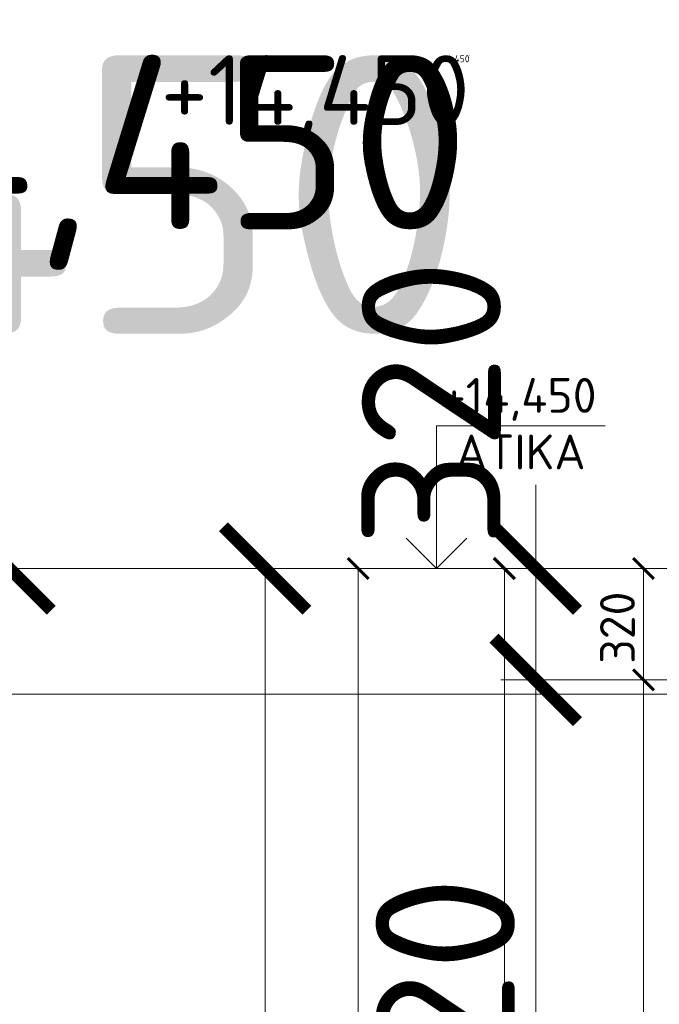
# Model space of a CAD drawing. Header units: millimetres. Extents: x -725694 to 5289369, y -1488057 to 2187451.
# Tile 84 of 656: x 2872 to 4710, y -31457 to -28628. Entities that reach past the tile are written whole.
import ezdxf
from ezdxf.enums import TextEntityAlignment as Align

# ---------------------------------------------------------------- set-up
doc = ezdxf.new("R2010")
doc.units = ezdxf.units.MM
doc.layers.get('Defpoints').update_dxf_attribs({"color": 8})
for name, color, linetype in [('0 @ 1', 7, 'Continuous'), ('0 @ 10', 7, 'Continuous'), ('0 @ 100', 7, 'Continuous'), ('0 @ 200', 7, 'Continuous'), ('0 @ 250 (1)', 7, 'Continuous'), ('0 @ 250 (2)', 7, 'Continuous'), ('0 @ 400', 7, 'Continuous')]:
    doc.layers.add(name, color=color, linetype=linetype)
for name, color, linetype, lineweight in [('A99_N_kce-pohl', 1, 'Continuous', 9), ('A99_N_koty-200', 5, 'Continuous', 5), ('A99_N_koty-200 @ 200', 5, 'Continuous', 5), ('A99_N_koty-200 @ 50 (2)', 5, 'Continuous', 5), ('A99_N_koty-200-vysk', 6, 'Continuous', 9), ('A99_N_koty-50-vysk', 160, 'Continuous', 9), ('A99_N_znaceni 200', 5, 'Continuous', 5)]:
    doc.layers.add(name, color=color, linetype=linetype, lineweight=lineweight)
doc.styles.add('A99_kota', font='isocpeur.ttf', dxfattribs={"height": 2})
doc.styles.add('A99_popis', font='isocpeur.ttf')
doc.dimstyles.new('A99_kota_200 new', dxfattribs={"dimscale": 200, "dimtxt": 2, "dimasz": 1.2, "dimexe": 0.5, "dimexo": 1.5, "dimgap": 0.3, "dimtad": 1, "dimdec": 0, "dimzin": 3, "dimdsep": 46, "dimtxsty": 'A99_kota', "dimblk": 'ARCHTICK', "dimcen": 2.5, "dimazin": 2, "dimtfac": 0.75, "dimtdec": 0, "dimtmove": 2, "dimatfit": 0, "dimfxl": 0, "dimtolj": 1, "dimtzin": 0, "dimlwd": 5, "dimlwe": 5, "dimarcsym": 0})

# ---------------------------------------------------------------- blocks, each defined once
blk = doc.blocks.new('*U24')
at = {"color": 0, "linetype": 'ByBlock', "lineweight": -2}
blk.add_line((-3, 0), (7, 0), dxfattribs=at)
for points in [[(0, 0), (0, 5), (0, 5), (9.7, 5)], [(-1.75, 1.75), (0, 0), (1.75, 1.75)]]:
    blk.add_lwpolyline(points, dxfattribs=at)
at = {"color": 0, "linetype": 'ByBlock', "lineweight": -2, "style": 'A99_kota'}
for tag, p in [('VYSKA', (9.2, 7.75)), ('POPIS', (9.2, 4.5))]:
    blk.add_attdef(tag, text='', height=2, dxfattribs=at).set_placement(p, align=Align.TOP_RIGHT)
blk = doc.blocks.new('*U6549')
at = {"layer": 'A99_N_koty-200-vysk', "lineweight": 5}
ref = blk.add_blockref('*U24', (887.5, -30185), dxfattribs=dict(at, xscale=200, yscale=200, zscale=200))
ref.add_attrib('VYSKA', '+14,450', dxfattribs={"layer": '0 @ 200', "color": 0, "linetype": 'ByBlock', "lineweight": -2, "height": 400, "style": 'A99_kota'}).set_placement((2727.5, -28635), align=Align.TOP_RIGHT)
ref = blk.add_blockref('*U24', (887.5, -30185), dxfattribs=dict(at, xscale=200, yscale=200, zscale=200))
ref.add_attrib('VYSKA', '+14,450', dxfattribs={"layer": '0 @ 400', "color": 0, "linetype": 'ByBlock', "lineweight": -2, "height": 800, "style": 'A99_kota'}).set_placement((4165, -28730.2), align=Align.TOP_RIGHT)
ref = blk.add_blockref('*U24', (887.5, -30185), dxfattribs=dict(at, xscale=200, yscale=200, zscale=200))
ref.add_attrib('VYSKA', '+14,450', dxfattribs={"layer": '0 @ 250 (1)', "color": 0, "linetype": 'ByBlock', "lineweight": -2, "height": 500, "style": 'A99_kota'}).set_placement((4165, -28730.2), align=Align.TOP_RIGHT)
ref = blk.add_blockref('*U24', (887.5, -30185), dxfattribs=dict(at, xscale=200, yscale=200, zscale=200))
ref.add_attrib('VYSKA', '+14,450', dxfattribs={"layer": '0 @ 250 (2)', "color": 0, "linetype": 'ByBlock', "lineweight": -2, "height": 500, "style": 'A99_kota'}).set_placement((4165, -28730.2), align=Align.TOP_RIGHT)
ref = blk.add_blockref('*U24', (887.5, -30185), dxfattribs=dict(at, xscale=200, yscale=200, zscale=200))
ref.add_attrib('VYSKA', '+14,450', dxfattribs={"layer": '0 @ 100', "color": 0, "linetype": 'ByBlock', "lineweight": -2, "height": 200, "style": 'A99_kota'}).set_placement((4165, -28730.2), align=Align.TOP_RIGHT)
ref = blk.add_blockref('*U24', (887.5, -30185), dxfattribs=dict(at, xscale=200, yscale=200, zscale=200))
ref.add_attrib('VYSKA', '+14,450', dxfattribs={"layer": '0 @ 10', "color": 0, "linetype": 'ByBlock', "lineweight": -2, "height": 20, "style": 'A99_kota'}).set_placement((4165, -28730.2), align=Align.TOP_RIGHT)
ref = blk.add_blockref('*U24', (887.5, -30185), dxfattribs=dict(at, xscale=200, yscale=200, zscale=200))
ref.add_attrib('VYSKA', '+14,450', dxfattribs={"layer": '0 @ 1', "color": 0, "linetype": 'ByBlock', "lineweight": -2, "height": 2, "style": 'A99_kota'}).set_placement((4165, -28730.2), align=Align.TOP_RIGHT)
blk = doc.blocks.new('_ArchTick')
at = {"color": 0, "linetype": 'ByBlock', "const_width": 0.15}
blk.add_lwpolyline([(-0.5, -0.5), (0.5, 0.5)], dxfattribs=at)
blk = doc.blocks.new('*D4365')
at = {"layer": 'A99_N_koty-200', "color": 0, "linetype": 'Continuous', "lineweight": 5, "transparency": 16777216}
for p, q in [((4865, -30525), (4640, -30525)), ((4665, -30525), (4665, -32745)), ((4865, -32745), (4640, -32745))]:
    blk.add_line(p, q, dxfattribs=at)
at = {"layer": 'Defpoints', "color": 0, "linetype": 'Continuous', "lineweight": 0, "transparency": 16777216}
for p in [(5445, -30525), (4665, -32745), (5450, -32745)]:
    blk.add_point(p, dxfattribs=at)
at = {"layer": 'A99_N_koty-200', "color": 0, "linetype": 'Continuous', "lineweight": 5, "transparency": 16777216, "xscale": 60, "yscale": 60, "zscale": 60}
for p, rotation in [((4665, -30525), 90), ((4665, -32745), 270)]:
    blk.add_blockref('_ArchTick', p, dxfattribs=dict(at, rotation=rotation))
at = {"layer": 'A99_N_koty-200', "color": 0, "linetype": 'Continuous', "transparency": 16777216, "insert": (4600, -31635), "char_height": 100, "attachment_point": 5, "rotation": 90, "style": 'A99_kota'}
blk.add_mtext('\\A1;2220', dxfattribs=at)
blk = doc.blocks.new('*D4366')
at = {"layer": 'A99_N_koty-200', "color": 0, "linetype": 'Continuous', "lineweight": 5, "transparency": 16777216}
for p, q in [((5145, -30525), (4255, -30525)), ((4355, -30525), (4355, -32745)), ((5150, -32745), (4255, -32745))]:
    blk.add_line(p, q, dxfattribs=at)
at = {"layer": 'Defpoints', "color": 0, "linetype": 'Continuous', "lineweight": 0, "transparency": 16777216}
for p in [(5445, -30525), (4355, -32745), (5450, -32745)]:
    blk.add_point(p, dxfattribs=at)
at = {"layer": 'A99_N_koty-200', "color": 0, "linetype": 'Continuous', "lineweight": 5, "transparency": 16777216, "xscale": 240, "yscale": 240, "zscale": 240}
for p, rotation in [((4355, -30525), 90), ((4355, -32745), 270)]:
    blk.add_blockref('_ArchTick', p, dxfattribs=dict(at, rotation=rotation))
at = {"layer": 'A99_N_koty-200', "color": 0, "linetype": 'Continuous', "transparency": 16777216, "insert": (4095, -31635), "char_height": 400, "attachment_point": 5, "rotation": 90, "style": 'A99_kota'}
blk.add_mtext('\\A1;2220', dxfattribs=at)
blk = doc.blocks.new('*U85')
at = {"color": 0, "linetype": 'ByBlock', "lineweight": -2}
blk.add_line((-3, 0), (7, 0), dxfattribs=at)
for points in [[(0, 0), (0, 8.2), (0, 8.2), (9.7, 8.2)], [(-1.75, 1.75), (0, 0), (1.75, 1.75)]]:
    blk.add_lwpolyline(points, dxfattribs=at)
at = {"color": 0, "linetype": 'ByBlock', "lineweight": -2, "style": 'A99_kota'}
for tag, p in [('VYSKA', (9.2, 10.95)), ('POPIS', (8.3, 7.7))]:
    blk.add_attdef(tag, text='', height=2, dxfattribs=at).set_placement(p, align=Align.TOP_RIGHT)
blk = doc.blocks.new('*D4371')
at = {"layer": 'A99_N_koty-200', "color": 0, "linetype": 'Continuous', "lineweight": 5, "transparency": 16777216}
for p, q in [((4045, -30205), (3820, -30205)), ((3845, -30205), (3845, -44485)), ((4045, -44485), (3820, -44485))]:
    blk.add_line(p, q, dxfattribs=at)
at = {"layer": 'Defpoints', "color": 0, "linetype": 'Continuous', "lineweight": 0, "transparency": 16777216}
for p in [(4520, -30205), (3845, -44485), (5280, -44485)]:
    blk.add_point(p, dxfattribs=at)
at = {"layer": 'A99_N_koty-200', "color": 0, "linetype": 'Continuous', "lineweight": 5, "transparency": 16777216, "xscale": 60, "yscale": 60, "zscale": 60}
for p, rotation in [((3845, -30205), 90), ((3845, -44485), 270)]:
    blk.add_blockref('_ArchTick', p, dxfattribs=dict(at, rotation=rotation))
at = {"layer": 'A99_N_koty-200', "color": 0, "linetype": 'Continuous', "transparency": 16777216, "insert": (3780, -37345), "char_height": 100, "attachment_point": 5, "rotation": 90, "style": 'A99_kota'}
blk.add_mtext('\\A1;14280', dxfattribs=at)
blk = doc.blocks.new('*D4372')
at = {"layer": 'A99_N_koty-200', "color": 0, "linetype": 'Continuous', "lineweight": 5, "transparency": 16777216}
for p, q in [((3642.5, -30205), (2742.5, -30205)), ((2842.5, -30205), (2842.5, -44485)), ((3642.5, -44485), (2742.5, -44485))]:
    blk.add_line(p, q, dxfattribs=at)
at = {"layer": 'Defpoints', "color": 0, "linetype": 'Continuous', "lineweight": 0, "transparency": 16777216}
for p in [(4520, -30205), (2842.5, -44485), (5280, -44485)]:
    blk.add_point(p, dxfattribs=at)
at = {"layer": 'A99_N_koty-200', "color": 0, "linetype": 'Continuous', "lineweight": 5, "transparency": 16777216, "xscale": 240, "yscale": 240, "zscale": 240}
for p, rotation in [((2842.5, -30205), 90), ((2842.5, -44485), 270)]:
    blk.add_blockref('_ArchTick', p, dxfattribs=dict(at, rotation=rotation))
at = {"layer": 'A99_N_koty-200', "color": 0, "linetype": 'Continuous', "transparency": 16777216, "insert": (2505, -37435), "char_height": 400, "attachment_point": 5, "rotation": 90, "style": 'A99_kota'}
blk.add_mtext('\\A1;14280', dxfattribs=at)
blk = doc.blocks.new('*D4425')
at = {"layer": 'A99_N_koty-200', "color": 0, "linetype": 'Continuous', "lineweight": 5, "transparency": 16777216}
for p, q in [((4355, -30205), (4355, -29965)), ((4980, -30205), (4255, -30205)), ((4355, -30525), (4355, -30205)), ((5145, -30525), (4255, -30525)), ((4355, -30525), (4355, -30765))]:
    blk.add_line(p, q, dxfattribs=at)
at = {"layer": 'Defpoints', "color": 0, "linetype": 'Continuous', "lineweight": 0, "transparency": 16777216}
for p in [(4355, -30205), (5280, -30205), (5445, -30525)]:
    blk.add_point(p, dxfattribs=at)
at = {"layer": 'A99_N_koty-200', "color": 0, "linetype": 'Continuous', "lineweight": 5, "transparency": 16777216, "xscale": 240, "yscale": 240, "zscale": 240}
for p, rotation in [((4355, -30205), 270), ((4355, -30525), 90)]:
    blk.add_blockref('_ArchTick', p, dxfattribs=dict(at, rotation=rotation))
at = {"layer": 'A99_N_koty-200', "color": 0, "linetype": 'Continuous', "transparency": 16777216, "insert": (4055, -29730), "char_height": 400, "attachment_point": 5, "rotation": 90, "style": 'A99_kota'}
blk.add_mtext('\\A1;320', dxfattribs=at)
blk = doc.blocks.new('*D4426')
at = {"layer": 'A99_N_koty-200', "color": 0, "linetype": 'Continuous', "lineweight": 5, "transparency": 16777216}
for p, q in [((4865, -30205), (4640, -30205)), ((4665, -30525), (4665, -30205)), ((4865, -30525), (4640, -30525))]:
    blk.add_line(p, q, dxfattribs=at)
at = {"layer": 'Defpoints', "color": 0, "linetype": 'Continuous', "lineweight": 0, "transparency": 16777216}
for p in [(4665, -30205), (5280, -30205), (5445, -30525)]:
    blk.add_point(p, dxfattribs=at)
at = {"layer": 'A99_N_koty-200', "color": 0, "linetype": 'Continuous', "lineweight": 5, "transparency": 16777216, "xscale": 60, "yscale": 60, "zscale": 60}
for p, rotation in [((4665, -30205), 90), ((4665, -30525), 270)]:
    blk.add_blockref('_ArchTick', p, dxfattribs=dict(at, rotation=rotation))
at = {"layer": 'A99_N_koty-200', "color": 0, "linetype": 'Continuous', "transparency": 16777216, "insert": (4590, -30375), "char_height": 100, "attachment_point": 5, "rotation": 90, "style": 'A99_kota'}
blk.add_mtext('\\A1;320', dxfattribs=at)
blk = doc.blocks.new('*U111')
at = {"color": 0}
for p, q in [((-0.721, 4.139), (-4.149, 0.711)), ((4.139, 0.711), (0.711, 4.139)), ((4.436, -0.005), (27.869, -0.005)), ((-4.149, -0.721), (-0.721, -4.149)), ((0.711, -4.149), (4.139, -0.721))]:
    blk.add_line(p, q, dxfattribs=at)
for centre, start, end in [((-0.005, 3.424), 45, 135), ((-3.433, -0.005), 135, 225), ((3.424, -0.005), 315, 45), ((-0.005, -3.433), 225, 315)]:
    blk.add_arc(centre, 1.012, start, end, dxfattribs=at)
at = {"color": 0, "linetype": 'ByBlock', "style": 'A99_popis', "width": 0.953108}
blk.add_attdef('SKLADBA', text='', height=3, rotation=0.0103, dxfattribs=at).set_placement((-2.863, -1.506), (2.855, -1.505), align=Align.FIT)
blk = doc.blocks.new('*D5803')
at = {"layer": 'A99_N_koty-200', "color": 0, "linetype": 'Continuous', "lineweight": 5, "transparency": 16777216}
for p, q in [((4465, -30205), (4240, -30205)), ((4265, -30205), (4265, -39635)), ((4465, -39635), (4240, -39635))]:
    blk.add_line(p, q, dxfattribs=at)
at = {"layer": 'Defpoints', "color": 0, "linetype": 'Continuous', "lineweight": 0, "transparency": 16777216}
for p in [(4812.5, -30205), (4265, -39635), (5280, -39635)]:
    blk.add_point(p, dxfattribs=at)
at = {"layer": 'A99_N_koty-200', "color": 0, "linetype": 'Continuous', "lineweight": 5, "transparency": 16777216, "xscale": 60, "yscale": 60, "zscale": 60}
for p, rotation in [((4265, -30205), 90), ((4265, -39635), 270)]:
    blk.add_blockref('_ArchTick', p, dxfattribs=dict(at, rotation=rotation))
at = {"layer": 'A99_N_koty-200', "color": 0, "linetype": 'Continuous', "transparency": 16777216, "insert": (4200, -34920), "char_height": 100, "attachment_point": 5, "rotation": 90, "style": 'A99_kota'}
blk.add_mtext('\\A1;9430', dxfattribs=at)
blk = doc.blocks.new('*D5804')
at = {"layer": 'A99_N_koty-200', "color": 0, "linetype": 'Continuous', "lineweight": 5, "transparency": 16777216}
for p, q in [((4377.5, -30205), (3477.5, -30205)), ((3577.5, -30205), (3577.5, -39635)), ((4377.5, -39635), (3477.5, -39635))]:
    blk.add_line(p, q, dxfattribs=at)
at = {"layer": 'Defpoints', "color": 0, "linetype": 'Continuous', "lineweight": 0, "transparency": 16777216}
for p in [(4812.5, -30205), (3577.5, -39635), (5280, -39635)]:
    blk.add_point(p, dxfattribs=at)
at = {"layer": 'A99_N_koty-200', "color": 0, "linetype": 'Continuous', "lineweight": 5, "transparency": 16777216, "xscale": 240, "yscale": 240, "zscale": 240}
for p, rotation in [((3577.5, -30205), 90), ((3577.5, -39635), 270)]:
    blk.add_blockref('_ArchTick', p, dxfattribs=dict(at, rotation=rotation))
at = {"layer": 'A99_N_koty-200', "color": 0, "linetype": 'Continuous', "transparency": 16777216, "insert": (3317.5, -35215), "char_height": 400, "attachment_point": 5, "rotation": 90, "style": 'A99_kota'}
blk.add_mtext('\\A1;9430', dxfattribs=at)
blk = doc.blocks.new('*U5985')
at = {"layer": 'A99_N_koty-200 @ 200', "linetype": 'Continuous'}
dim = blk.add_linear_dim(base=(4355, -32745), p1=(5445, -30525), p2=(5450, -32745), angle=270, dimstyle='A99_kota_200 new', override={"dimscale": 200, "dimtix": 1, "dimtofl": 1, "dimtmove": 1, "dimatfit": 0}, dxfattribs=at)
dim.commit()
dim.dimension.update_dxf_attribs({"geometry": '*D4366', "text_midpoint": (4095, -31635)})
at = {"layer": 'A99_N_koty-200 @ 50 (2)', "linetype": 'Continuous'}
dim = blk.add_linear_dim(base=(4665, -32745), p1=(5445, -30525), p2=(5450, -32745), angle=270, dimstyle='A99_kota_200 new', override={"dimscale": 50, "dimtix": 1, "dimtofl": 1, "dimtmove": 1, "dimatfit": 0}, dxfattribs=at)
dim.commit()
dim.dimension.update_dxf_attribs({"geometry": '*D4365', "text_midpoint": (4600, -31635)})
blk = doc.blocks.new('*U5987')
at = {"layer": 'A99_N_koty-200 @ 200', "linetype": 'Continuous'}
dim = blk.add_linear_dim(base=(2842.5, -44485), p1=(4520, -30205), p2=(5280, -44485), angle=270, dimstyle='A99_kota_200 new', override={"dimscale": 200, "dimtix": 1, "dimtofl": 1, "dimtmove": 1, "dimatfit": 0}, dxfattribs=at)
dim.commit()
dim.dimension.update_dxf_attribs({"geometry": '*D4372', "text_midpoint": (2765, -37435), "dimtype": 128})
at = {"layer": 'A99_N_koty-200 @ 50 (2)', "linetype": 'Continuous'}
dim = blk.add_linear_dim(base=(3845, -44485), p1=(4520, -30205), p2=(5280, -44485), angle=270, dimstyle='A99_kota_200 new', override={"dimscale": 50, "dimtix": 1, "dimtofl": 1, "dimtmove": 1, "dimatfit": 0}, dxfattribs=at)
dim.commit()
dim.dimension.update_dxf_attribs({"geometry": '*D4371', "text_midpoint": (3780, -37345)})
blk = doc.blocks.new('*U6005')
at = {"layer": 'A99_N_koty-200 @ 200', "linetype": 'Continuous'}
dim = blk.add_linear_dim(base=(4355, -30205), p1=(5445, -30525), p2=(5280, -30205), angle=90, dimstyle='A99_kota_200 new', override={"dimscale": 200, "dimtix": 1, "dimtofl": 1, "dimtmove": 2, "dimatfit": 0}, dxfattribs=at)
dim.commit()
dim.dimension.update_dxf_attribs({"geometry": '*D4425', "text_midpoint": (4055, -29730), "dimtype": 128})
at = {"layer": 'A99_N_koty-200 @ 50 (2)', "linetype": 'Continuous'}
dim = blk.add_linear_dim(base=(4665, -30205), p1=(5445, -30525), p2=(5280, -30205), angle=90, dimstyle='A99_kota_200 new', override={"dimscale": 50, "dimtix": 1, "dimtofl": 1, "dimtmove": 2, "dimatfit": 0}, dxfattribs=at)
dim.commit()
dim.dimension.update_dxf_attribs({"geometry": '*D4426', "text_midpoint": (4590, -30375), "dimtype": 128})
blk = doc.blocks.new('*U6455')
at = {"layer": 'A99_N_koty-200 @ 200', "linetype": 'Continuous'}
dim = blk.add_linear_dim(base=(3577.5, -39635), p1=(4812.5, -30205), p2=(5280, -39635), angle=270, dimstyle='A99_kota_200 new', override={"dimscale": 200, "dimtix": 1, "dimtofl": 1, "dimtmove": 1, "dimatfit": 0}, dxfattribs=at)
dim.commit()
dim.dimension.update_dxf_attribs({"geometry": '*D5804', "text_midpoint": (3577.5, -35215), "dimtype": 128})
at = {"layer": 'A99_N_koty-200 @ 50 (2)', "linetype": 'Continuous'}
dim = blk.add_linear_dim(base=(4265, -39635), p1=(4812.5, -30205), p2=(5280, -39635), angle=270, dimstyle='A99_kota_200 new', override={"dimscale": 50, "dimtix": 1, "dimtofl": 1, "dimtmove": 1, "dimatfit": 0}, dxfattribs=at)
dim.commit()
dim.dimension.update_dxf_attribs({"geometry": '*D5803', "text_midpoint": (4200, -34920)})

msp = doc.modelspace()

# ---------------------------------------------------------------- block references
at = {"layer": 'A99_N_kce-pohl', "color": 3, "linetype": 'Continuous', "lineweight": 0}
msp.add_blockref('*U6549', (0, 0), dxfattribs=at)
at = {"layer": 'A99_N_koty-200', "color": 3, "linetype": 'Continuous', "lineweight": 0}
for name in ['*U6005', '*U5987', '*U6455', '*U5985']:
    msp.add_blockref(name, (0, 0), dxfattribs=at)
at = {"layer": 'A99_N_koty-50-vysk', "lineweight": 5}
ref = msp.add_blockref('*U85', (4070, -30205), dxfattribs=dict(at, xscale=50, yscale=50, zscale=50))
ref.add_attrib('VYSKA', '+14,450', dxfattribs={"layer": '0', "color": 0, "linetype": 'ByBlock', "lineweight": -2, "height": 100, "style": 'A99_kota'}).set_placement((4530, -29657.5), align=Align.TOP_RIGHT)
ref.add_attrib('POPIS_001', 'ATIKA', (4125, -29920), dxfattribs={"layer": '0', "color": 0, "linetype": 'ByBlock', "lineweight": -2, "height": 100, "style": 'A99_kota'})
at = {"layer": 'A99_N_znaceni 200', "lineweight": 5}
ref = msp.add_blockref('*U111', (2080, -30565), dxfattribs=dict(at, xscale=133.3, yscale=133.3, zscale=133.3))
ref.add_attrib('SKLADBA', 'O/05', dxfattribs={"layer": '0', "color": 0, "linetype": 'ByBlock', "height": 400, "rotation": 0.0103, "style": 'A99_popis', "width": 0.657151}).set_placement((1698.3, -30765.7), (2460.6, -30765.6), align=Align.FIT)

doc.saveas('drawing.dxf')
